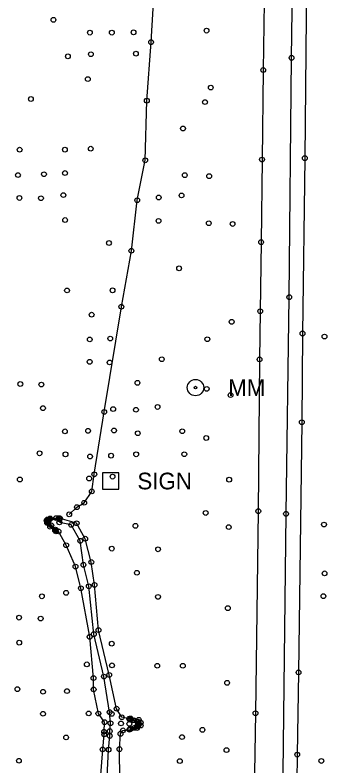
# Model space of a CAD drawing. Extents: x 20503438 to 20508873, y 7964251 to 7984667.
# Drawn here: x 20506538.7 to 20506669.5, y 7971184.4 to 7971499.2 of the extents above; entities that cross this region are included whole.
import ezdxf

# ---------------------------------------------------------------- set-up
doc = ezdxf.new("R2010")
doc.units = 0
for name, color, linetype in [('SurBreakLine', 7, 'Continuous'), ('SurConcreteSlab', 7, 'Continuous'), ('SurDrainageArrowDown', 7, 'Continuous'), ('SurDrainageArrowUp', 7, 'Continuous'), ('SurEdgeRoadPaved', 7, 'Continuous'), ('SurEdgeShoulderPaved', 7, 'Continuous'), ('SurRoadPoints', 7, 'Continuous'), ('SurSurveyPoints', 7, 'Continuous')]:
    doc.layers.add(name, color=color, linetype=linetype)

msp = doc.modelspace()

# ---------------------------------------------------------------- linework, layer by layer
at = {"layer": 'SurBreakLine'}
for points in [[(20506651.55, 7972160.21), (20506650.91, 7972116.84), (20506650.46, 7972080.66), (20506649.98, 7972043.26), (20506649.53, 7971999.86), (20506649.51, 7971997), (20506649.1, 7971970.31), (20506648.39, 7971913.22), (20506647.85, 7971868.82), (20506646.41, 7971752.49), (20506646.06, 7971719.3), (20506645.77, 7971696.93), (20506644.66, 7971616.84), (20506644.4, 7971582.33), (20506643.84, 7971555.21), (20506643.19, 7971504.57), (20506642.8, 7971476.12), (20506642.3, 7971438.6), (20506641.92, 7971403.96), (20506641.56, 7971375.02), (20506641.28, 7971354.82), (20506640.74, 7971291.21), (20506639.56, 7971206.5), (20506638.8, 7971156.37)], [(20506557.17, 7971288.31), (20506555.96, 7971288.32), (20506553.43, 7971288.17), (20506552.34, 7971287.73), (20506551.98, 7971287.22), (20506552.21, 7971286.33), (20506553.42, 7971284.68), (20506555.52, 7971283.12), (20506555.88, 7971282.72)], [(20506583.49, 7971204.81), (20506581.33, 7971208.41), (20506578.24, 7971222.57), (20506573.72, 7971241.34), (20506572.07, 7971260.3), (20506570.71, 7971269.89), (20506568.16, 7971279.67), (20506564.57, 7971286.16), (20506557.59, 7971288.19), (20506557.17, 7971288.31)], [(20506571.45, 7971139.78), (20506575.48, 7971191.35), (20506576.14, 7971197.66), (20506576.06, 7971198.77), (20506576.28, 7971202.75), (20506573.67, 7971206.38), (20506571.69, 7971216.49), (20506571.64, 7971221.24), (20506570.03, 7971238.52), (20506566.34, 7971258.91), (20506564.09, 7971267.99), (20506560.16, 7971276.93), (20506556.95, 7971282.73), (20506555.88, 7971282.72)], [(20506583.12, 7971140.63), (20506582.5, 7971191.44), (20506582.95, 7971197.87), (20506583.99, 7971199.32), (20506586.67, 7971199.58), (20506589.87, 7971200.31), (20506591.46, 7971201.32), (20506591.42, 7971202.55), (20506590.63, 7971203.77), (20506587.15, 7971204.31), (20506586.63, 7971204.15), (20506583.49, 7971204.81)]]:
    msp.add_lwpolyline(points, dxfattribs=at)
at = {"layer": 'SurConcreteSlab'}
for points in [[(20506557.36, 7971287.86), (20506552.74, 7971287.59), (20506552.7, 7971287.61), (20506552.64, 7971287.46), (20506552.47, 7971286.96), (20506553.95, 7971285.25), (20506555.69, 7971283.5), (20506555.55, 7971283.12), (20506552.57, 7971286.52), (20506552.31, 7971287.17), (20506552.6, 7971287.63), (20506553.31, 7971287.86), (20506557.36, 7971288.1)], [(20506586.94, 7971203.79), (20506589.91, 7971203), (20506590.32, 7971202.41), (20506590.43, 7971201.54), (20506589.95, 7971201.07), (20506586.96, 7971200.01), (20506587.08, 7971199.86), (20506588.73, 7971200.34), (20506590.17, 7971201.02), (20506590.59, 7971201.6), (20506590.53, 7971202.41), (20506590.19, 7971203), (20506588.51, 7971203.57), (20506586.85, 7971204.12)]]:
    msp.add_lwpolyline(points, close=True, dxfattribs=at)
at = {"layer": 'SurDrainageArrowDown'}
msp.add_lwpolyline([(20506575.42, 7971140.65), (20506577.95, 7971191.23), (20506578.47, 7971196.98), (20506578.45, 7971199), (20506578.77, 7971202.32), (20506578.4, 7971206.95), (20506576.01, 7971221.89), (20506571.77, 7971239.66), (20506569.65, 7971259.72), (20506567.41, 7971268.7), (20506566.09, 7971278.78), (20506562.29, 7971285.44), (20506557.31, 7971286.52)], dxfattribs=at)
at = {"layer": 'SurDrainageArrowUp'}
msp.add_lwpolyline([(20506561.45, 7971289.88), (20506564.67, 7971292.88), (20506567.76, 7971294.74), (20506570.92, 7971299.51), (20506571.98, 7971306.66), (20506576.13, 7971332.8), (20506583.31, 7971376.91), (20506587.52, 7971400.35), (20506589.96, 7971421.55), (20506593.32, 7971438.28), (20506593.99, 7971463.27), (20506595.77, 7971487.8), (20506597.38, 7971513.85)], dxfattribs=at)
at = {"layer": 'SurEdgeRoadPaved'}
msp.add_lwpolyline([(20506643.75, 7970601.87), (20506643.95, 7970635.53), (20506644.71, 7970702.74), (20506645.62, 7970762.57), (20506647.08, 7970851.07), (20506648.47, 7970966.31), (20506648.79, 7970989.41), (20506649.48, 7971025.52), (20506649.84, 7971057.11), (20506650.6, 7971133.1), (20506651.03, 7971169.5), (20506652.37, 7971290.08), (20506653.73, 7971380.9), (20506654.7, 7971481.23), (20506657.38, 7971669.1), (20506659.55, 7971851.97), (20506660.98, 7971956.86), (20506661.2, 7971992.92), (20506662.88, 7972122.3)], dxfattribs=at)
at = {"layer": 'SurEdgeShoulderPaved'}
msp.add_lwpolyline([(20506668.74, 7972122.22), (20506667.39, 7972020.06), (20506666.24, 7971916.08), (20506665.59, 7971878.76), (20506665.18, 7971833.22), (20506663.83, 7971727.76), (20506662.64, 7971620.3), (20506661.73, 7971558.42), (20506661.49, 7971544.36), (20506660.9, 7971513.48), (20506660.25, 7971439.17), (20506659.29, 7971365.69), (20506658.99, 7971328.49), (20506657.63, 7971223.6), (20506657.06, 7971189.16), (20506656.86, 7971177.71), (20506656.24, 7971132.12), (20506655.07, 7971030.6), (20506654.69, 7970990.21), (20506654, 7970952.84), (20506653.55, 7970904.07), (20506652.83, 7970856.45), (20506651.83, 7970809.14), (20506650.89, 7970728.25)], dxfattribs=at)
at = {"layer": 'SurRoadPoints'}
msp.add_lwpolyline([(20506578.83, 7971300.42), (20506578.83, 7971300.42), (20506582.26, 7971300.42), (20506582.26, 7971307.28), (20506575.4, 7971307.28), (20506575.4, 7971300.42), (20506578.83, 7971300.42)], dxfattribs=at)
for radius in [3.43, 0.571]:
    msp.add_circle((20506614.41, 7971342.99), radius, dxfattribs=at)
at = {"layer": 'SurSurveyPoints'}
for centre in [(20506554.83, 7971497.17), (20506588.44, 7971491.93), (20506619.05, 7971492.63), (20506570.13, 7971491.8), (20506579.32, 7971491.8), (20506595.77, 7971487.8), (20506570.54, 7971482.73), (20506589.43, 7971482.98), (20506560.89, 7971481.87), (20506654.7, 7971481.23), (20506642.8, 7971476.12), (20506569.26, 7971472.33), (20506620.8, 7971468.75), (20506545.37, 7971463.97), (20506593.99, 7971463.27), (20506618.4, 7971462.69), (20506609.17, 7971451.62), (20506540.66, 7971442.72), (20506559.63, 7971442.74), (20506570.47, 7971443.14), (20506642.3, 7971438.6), (20506660.25, 7971439.17), (20506593.32, 7971438.28), (20506539.96, 7971432.09), (20506550.86, 7971432.43), (20506559.69, 7971432.94), (20506609.92, 7971432.04), (20506620.15, 7971431.64), (20506559, 7971423.69), (20506598.99, 7971422.69), (20506608.56, 7971423.56), (20506540.57, 7971422.49), (20506549.6, 7971422.38), (20506589.96, 7971421.55), (20506559.73, 7971413.24), (20506598.92, 7971412.88), (20506619.97, 7971411.89), (20506629.97, 7971411.6), (20506641.92, 7971403.96), (20506578.12, 7971403.61), (20506587.52, 7971400.35), (20506607.53, 7971392.99), (20506560.53, 7971383.72), (20506579.62, 7971383.78), (20506653.73, 7971380.9), (20506583.31, 7971376.91), (20506570.85, 7971373.56), (20506641.56, 7971375.02), (20506629.58, 7971370.57), (20506570.05, 7971363.2), (20506578.67, 7971363.56), (20506619.37, 7971363.28), (20506659.29, 7971365.69), (20506668.51, 7971364.4), (20506570.02, 7971353.8), (20506578.39, 7971353.54), (20506600.27, 7971354.9), (20506641.28, 7971354.82), (20506540.94, 7971344.51), (20506549.77, 7971344.26), (20506590.07, 7971344.99), (20506619.12, 7971342.47), (20506629.11, 7971339.87), (20506598.51, 7971334.88), (20506550.44, 7971334.39), (20506576.13, 7971332.8), (20506579.88, 7971334.01), (20506589.44, 7971333.71), (20506658.99, 7971328.49), (20506580.25, 7971325.02), (20506559.66, 7971324.65), (20506569.35, 7971324.88), (20506590.21, 7971323.86), (20506608.86, 7971324.71), (20506618.9, 7971321.88), (20506549.02, 7971315.47), (20506559.9, 7971315.03), (20506570.19, 7971314.13), (20506579.01, 7971314.48), (20506589.54, 7971315.04), (20506609.71, 7971315.07), (20506571.98, 7971306.66), (20506540.73, 7971304.48), (20506569.81, 7971304.89), (20506579.63, 7971305.68), (20506628.54, 7971304.41), (20506570.92, 7971299.51), (20506567.76, 7971294.74), (20506564.67, 7971292.88), (20506618.68, 7971290.45), (20506640.74, 7971291.21), (20506551.98, 7971287.22), (20506552.34, 7971287.73), (20506552.6, 7971287.63), (20506552.64, 7971287.46), (20506552.7, 7971287.61), (20506552.74, 7971287.59), (20506553.31, 7971287.86), (20506553.43, 7971288.17), (20506555.96, 7971288.32), (20506557.17, 7971288.31), (20506557.36, 7971288.1), (20506557.36, 7971287.86), (20506557.59, 7971288.19), (20506561.45, 7971289.88), (20506652.37, 7971290.08), (20506552.21, 7971286.33), (20506552.31, 7971287.17), (20506552.47, 7971286.96), (20506552.57, 7971286.52), (20506553.42, 7971284.68), (20506553.95, 7971285.25), (20506557.31, 7971286.52), (20506562.29, 7971285.44), (20506564.57, 7971286.16), (20506589.21, 7971285.05), (20506628.34, 7971284.53), (20506668.29, 7971285.6), (20506555.52, 7971283.12), (20506555.55, 7971283.12), (20506555.69, 7971283.5), (20506555.88, 7971282.72), (20506556.95, 7971282.73), (20506566.09, 7971278.78), (20506568.16, 7971279.67), (20506560.16, 7971276.93), (20506579.31, 7971275.5), (20506598.71, 7971275.22), (20506567.41, 7971268.7), (20506570.71, 7971269.89), (20506564.09, 7971267.99), (20506589.82, 7971265.39), (20506668.55, 7971265.14), (20506566.34, 7971258.91), (20506569.65, 7971259.72), (20506572.07, 7971260.3), (20506560.15, 7971256.97), (20506549.99, 7971255.52), (20506598.68, 7971255.28), (20506668.04, 7971255.58), (20506627.98, 7971250.54), (20506540.42, 7971246.58), (20506549.48, 7971246.2), (20506573.72, 7971241.34), (20506570.03, 7971238.52), (20506571.77, 7971239.66), (20506540.49, 7971236.08), (20506579.28, 7971235.67), (20506568.85, 7971226.99), (20506579.4, 7971226.57), (20506598.38, 7971226.41), (20506609.09, 7971226.41), (20506571.64, 7971221.24), (20506576.01, 7971221.89), (20506578.24, 7971222.57), (20506657.63, 7971223.6), (20506627.65, 7971219.25), (20506539.72, 7971216.59), (20506550.48, 7971215.5), (20506560.52, 7971215.78), (20506571.69, 7971216.49), (20506550.47, 7971206.27), (20506569.62, 7971206.44), (20506573.67, 7971206.38), (20506578.4, 7971206.95), (20506579.31, 7971206.23), (20506581.33, 7971208.41), (20506639.56, 7971206.5), (20506576.28, 7971202.75), (20506578.77, 7971202.32), (20506583.17, 7971202.22), (20506583.49, 7971204.81), (20506586.63, 7971204.15), (20506586.85, 7971204.12), (20506586.94, 7971203.79), (20506587.15, 7971204.31), (20506588.51, 7971203.57), (20506589.91, 7971203), (20506590.19, 7971203), (20506590.32, 7971202.41), (20506590.53, 7971202.41), (20506590.63, 7971203.77), (20506591.42, 7971202.55), (20506583.99, 7971199.32), (20506586.67, 7971199.58), (20506586.68, 7971202.03), (20506586.96, 7971200.01), (20506587.08, 7971199.86), (20506588.73, 7971200.34), (20506589.87, 7971200.31), (20506589.95, 7971201.07), (20506590.17, 7971201.02), (20506590.43, 7971201.54), (20506590.59, 7971201.6), (20506591.46, 7971201.32), (20506617.32, 7971199.55), (20506560.14, 7971196.36), (20506576.06, 7971198.77), (20506576.14, 7971197.66), (20506578.45, 7971199), (20506578.47, 7971196.98), (20506582.95, 7971197.87), (20506608.76, 7971196.49), (20506575.48, 7971191.35), (20506577.95, 7971191.23), (20506582.5, 7971191.44), (20506627.41, 7971191.07), (20506540.37, 7971186.6), (20506657.06, 7971189.16), (20506667.18, 7971186.5), (20506607.83, 7971186.46)]:
    msp.add_circle(centre, 1, dxfattribs=at)

# ---------------------------------------------------------------- texts
at = {"layer": 'SurRoadPoints'}
for s, p in [('MM', (20506628.12, 7971339.5)), ('SIGN', (20506590.04, 7971300.35))]:
    msp.add_text(s, height=6.995, rotation=360, dxfattribs=at).set_placement(p)

doc.saveas('drawing.dxf')
